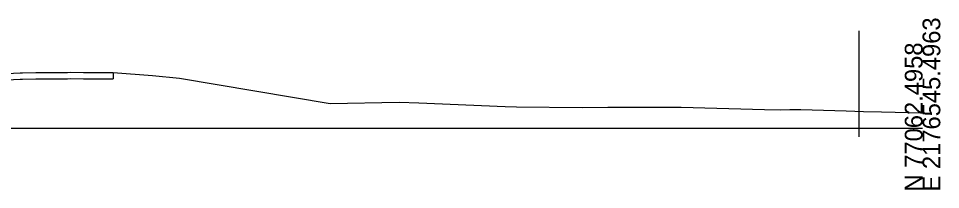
# Model space of a CAD drawing. Extents: x 2177029 to 2201446, y 59897 to 78390.
# Drawn here: x 2199300 to 2199445.6, y 70897.6 to 70924.6 of the extents above; entities that cross this region are included whole.
import ezdxf

# ---------------------------------------------------------------- set-up
doc = ezdxf.new("R2010")
doc.units = 0
for name, color, linetype in [('Exist Cross Section Cell', 7, 'Continuous'), ('Exist XS Ground Line', 7, 'Continuous'), ('Prop CMT Pvmt Wedge Surface 1', 7, 'Continuous'), ('Scratch_Level_2', 7, 'Continuous')]:
    doc.layers.add(name, color=color, linetype=linetype)

msp = doc.modelspace()

# ---------------------------------------------------------------- linework, layer by layer
at = {"layer": 'Exist Cross Section Cell'}
msp.add_line((2199242.73, 70907.31), (2199442.73, 70907.31), dxfattribs=at)
at = {"layer": 'Exist XS Ground Line'}
msp.add_lwpolyline([(2199298.11, 70915.96), (2199300.22, 70916.04), (2199300.61, 70916.06), (2199302.72, 70916.08), (2199303.11, 70916.08), (2199303.51, 70916.09), (2199305.61, 70916.11), (2199307.72, 70916.12), (2199308.11, 70916.13), (2199310.22, 70916.12), (2199310.77, 70916.12), (2199312.22, 70916.12), (2199313.11, 70916.12), (2199313.77, 70916.12), (2199314.94, 70916.1), (2199321.11, 70915.63), (2199325.41, 70915.21), (2199349.21, 70911.21), (2199360.11, 70911.39), (2199363.21, 70911.32), (2199376.82, 70910.75), (2199378.63, 70910.7), (2199388.98, 70910.59), (2199393.02, 70910.61), (2199402.88, 70910.62), (2199404.61, 70910.64), (2199417.75, 70910.27), (2199420.25, 70910.21), (2199421.76, 70910.26), (2199423.51, 70910.25), (2199430.67, 70910.04), (2199433.39, 70909.92), (2199436.23, 70909.9), (2199442.73, 70909.71)], dxfattribs=at)
at = {"layer": 'Prop CMT Pvmt Wedge Surface 1'}
for p, q in [((2199314.94, 70916.1), (2199314.94, 70915.1)), ((2199298.11, 70914.96), (2199300.22, 70915.04)), ((2199300.22, 70915.04), (2199300.61, 70915.06)), ((2199300.61, 70915.06), (2199302.72, 70915.08)), ((2199302.72, 70915.08), (2199303.11, 70915.08)), ((2199303.11, 70915.08), (2199303.51, 70915.09)), ((2199303.51, 70915.09), (2199305.61, 70915.11)), ((2199305.61, 70915.11), (2199307.72, 70915.12)), ((2199307.72, 70915.12), (2199308.11, 70915.13)), ((2199308.11, 70915.13), (2199310.22, 70915.12)), ((2199310.22, 70915.12), (2199310.77, 70915.12)), ((2199310.77, 70915.12), (2199312.22, 70915.12)), ((2199312.22, 70915.12), (2199313.11, 70915.12)), ((2199313.11, 70915.12), (2199313.77, 70915.12)), ((2199313.77, 70915.12), (2199314.94, 70915.1)), ((2199314.94, 70915.1), (2199314.94, 70915.1))]:
    msp.add_line(p, q, dxfattribs=at)
at = {"layer": 'Scratch_Level_2'}
msp.add_line((2199432.73, 70905.94), (2199432.73, 70922.68), dxfattribs=at)

# ---------------------------------------------------------------- texts
at = {"layer": 'Exist Cross Section Cell'}
for s, p in [('E 2176545.4963', (2199445.53, 70897.31)), ('N 77062.4958', (2199442.73, 70897.31))]:
    msp.add_text(s, height=2.8, rotation=90, dxfattribs=at).set_placement(p)

doc.saveas('drawing.dxf')
